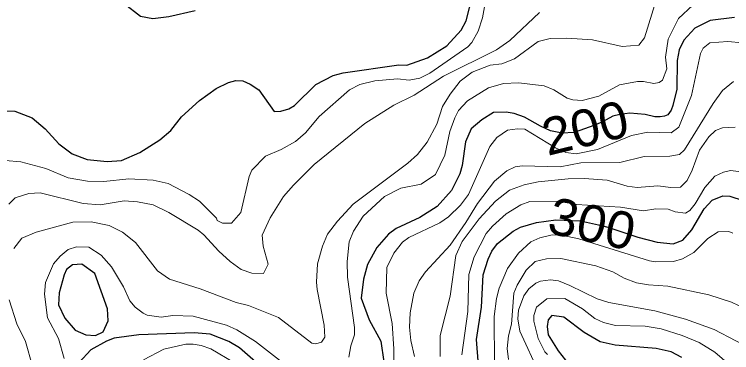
# Model space of a CAD drawing. Extents: x 673.3 to 698.5, y 6984.3 to 7012.3.
# Drawn here: x 683.926 to 685.48, y 6989.457 to 6990.189 of the extents above; entities that cross this region are included whole.
import ezdxf
from ezdxf.enums import TextEntityAlignment as Align

# ---------------------------------------------------------------- set-up
doc = ezdxf.new("R2010")
doc.units = 0
doc.header["$LTSCALE"] = 0.032
doc.layers.add('1', color=7, linetype='Continuous', lineweight=25)
doc.layers.add('2', color=7, linetype='Continuous', lineweight=13)
doc.layers.add('61', color=7, linetype='Continuous')

msp = doc.modelspace()

# ---------------------------------------------------------------- linework, layer by layer
at = {"layer": '1'}
for points in [[(684.1273, 6989.8707), (684.1584, 6989.8731), (684.198, 6989.8899), (684.2412, 6989.9175), (684.265, 6989.9379), (684.2879, 6989.9672), (684.3271, 6990.0026), (684.3632, 6990.0291), (684.3902, 6990.0417), (684.4062, 6990.0457), (684.4212, 6990.045), (684.4372, 6990.0384), (684.4559, 6990.0261), (684.4888, 6989.979), (684.5033, 6989.9798), (684.5205, 6989.9848), (684.533, 6989.9919), (684.5792, 6990.0377), (684.6171, 6990.0569), (684.6384, 6990.0627), (684.7594, 6990.0799), (684.7763, 6990.0792), (684.821, 6990.0952), (684.8628, 6990.1211), (684.8942, 6990.1551), (684.9053, 6990.175), (684.9276, 6990.263)], [(684.318, 6990.1972), (684.2605, 6990.1839), (684.2262, 6990.1794), (684.1992, 6990.1844), (684.1643, 6990.2121)], [(685.4864, 6990.1825), (685.4333, 6990.1757), (685.4001, 6990.1591), (685.3763, 6990.1331), (685.3664, 6990.1122), (685.3623, 6990.0895), (685.3616, 6990.0276), (685.3525, 6989.9921), (685.3491, 6989.9815), (685.3418, 6989.9717), (685.3346, 6989.9685), (685.3252, 6989.9676), (685.3135, 6989.9676), (685.2926, 6989.9724), (685.2595, 6989.9752), (685.2379, 6989.9728), (685.2225, 6989.9692), (685.2003, 6989.9569), (685.1815, 6989.9483), (685.1512, 6989.9375), (685.1384, 6989.9337), (685.1133, 6989.9317), (685.0875, 6989.9369), (685.0663, 6989.947), (685.0311, 6989.9666), (685.0089, 6989.9749), (684.9913, 6989.9773), (684.9644, 6989.9765), (684.9388, 6989.961), (684.9161, 6989.9414), (684.9038, 6989.9135), (684.8965, 6989.8617), (684.8909, 6989.8441), (684.873, 6989.8082), (684.8419, 6989.773), (684.8044, 6989.7497), (684.7535, 6989.7259), (684.7368, 6989.7134), (684.7112, 6989.6843), (684.6911, 6989.6476), (684.6827, 6989.6163), (684.6775, 6989.575), (684.6948, 6989.5281), (684.7204, 6989.4816), (684.7263, 6989.4369)], [(683.9062, 6989.9806), (683.9268, 6989.9797), (683.9648, 6989.9651), (683.9928, 6989.9413), (684.0221, 6989.9087), (684.0511, 6989.8871), (684.084, 6989.8747), (684.1273, 6989.8707)], [(684.9364, 6989.3646), (684.9275, 6989.4857), (684.938, 6989.5552), (684.9421, 6989.6252), (684.9525, 6989.6591), (684.9605, 6989.6766), (684.9728, 6989.6929), (685.0067, 6989.7197), (685.0226, 6989.7284), (685.057, 6989.7386), (685.0994, 6989.7444), (685.1528, 6989.7423), (685.1978, 6989.7319), (685.2116, 6989.7287), (685.2768, 6989.7067), (685.3188, 6989.6964), (685.3533, 6989.6924), (685.3745, 6989.7005), (685.3942, 6989.7227), (685.4203, 6989.7683), (685.4376, 6989.7868), (685.4611, 6989.7963), (685.4763, 6989.7957), (685.505, 6989.7862)], [(685.3719, 6989.4465), (685.3493, 6989.4586), (685.3164, 6989.466), (685.2281, 6989.4733), (685.195, 6989.4805), (685.1608, 6989.5008), (685.1164, 6989.5335), (685.0907, 6989.537), (685.0828, 6989.5278), (685.0806, 6989.5134), (685.0828, 6989.4958), (685.1041, 6989.461), (685.1361, 6989.4202)], [(684.466, 6989.4217), (684.4142, 6989.467), (684.391, 6989.4813), (684.3506, 6989.4969), (684.3154, 6989.5001), (684.1954, 6989.4952), (684.1424, 6989.4879), (684.1258, 6989.4821), (684.0917, 6989.4632), (684.0663, 6989.4355)]]:
    msp.add_lwpolyline(points, dxfattribs=at)
msp.add_lwpolyline([(684.1007, 6989.628), (684.0726, 6989.6482), (684.0519, 6989.6473), (684.0394, 6989.6366), (684.0337, 6989.6251), (684.0235, 6989.5861), (684.0219, 6989.5604), (684.0356, 6989.5313), (684.0581, 6989.5057), (684.0809, 6989.4952), (684.1022, 6989.4937), (684.1188, 6989.5021), (684.1293, 6989.5261), (684.1278, 6989.5519)], close=True, dxfattribs=at)
at = {"layer": '2'}
for points in [[(683.9247, 6989.6827), (683.9421, 6989.7044), (683.9735, 6989.718), (684.0531, 6989.7396), (684.0926, 6989.7403), (684.1313, 6989.732), (684.1601, 6989.7177), (684.1886, 6989.6957), (684.2364, 6989.6341), (684.2619, 6989.6163), (684.3288, 6989.5951), (684.4065, 6989.5652), (684.433, 6989.5593), (684.4984, 6989.5329), (684.5708, 6989.4776), (684.579, 6989.4757), (684.5913, 6989.4799), (684.5984, 6989.4907), (684.5976, 6989.5167), (684.5818, 6989.5933), (684.5805, 6989.6092), (684.5832, 6989.6495), (684.5934, 6989.6871), (684.6048, 6989.7133), (684.626, 6989.7415), (684.6598, 6989.7782), (684.7785, 6989.8672), (684.7993, 6989.8859), (684.8207, 6989.9122), (684.8412, 6989.9516), (684.854, 6989.99), (684.8706, 6990.0167), (684.8922, 6990.0447), (684.9178, 6990.0644), (684.9569, 6990.0791), (684.9825, 6990.0823), (685.0095, 6990.0933), (685.0611, 6990.1304), (685.0871, 6990.1369), (685.1232, 6990.1378), (685.179, 6990.1344), (685.2428, 6990.1199), (685.2793, 6990.1228), (685.291, 6990.1386), (685.3167, 6990.22)], [(684.9446, 6990.2056), (684.9403, 6990.1819), (684.9311, 6990.1526), (684.9173, 6990.1283), (684.9085, 6990.1188), (684.8259, 6990.0622), (684.8043, 6990.0509), (684.7811, 6990.0466), (684.7564, 6990.0498), (684.707, 6990.0451), (684.6744, 6990.0371), (684.6525, 6990.0255), (684.5868, 6989.9681), (684.5567, 6989.9331), (684.5351, 6989.9139), (684.5044, 6989.8968), (684.4699, 6989.882), (684.4406, 6989.8522), (684.4346, 6989.8385), (684.4168, 6989.7602), (684.3962, 6989.7371), (684.3773, 6989.737), (684.3657, 6989.7428), (684.3637, 6989.7478), (684.327, 6989.7845), (684.3051, 6989.7991), (684.2594, 6989.8234), (684.2269, 6989.83), (684.1744, 6989.8331), (684.1202, 6989.8275), (684.0848, 6989.8283), (684.043, 6989.8352), (683.994, 6989.8552), (683.9404, 6989.8698), (683.906, 6989.873)], [(684.8589, 6989.8843), (684.8698, 6989.9359), (684.8802, 6989.9655), (684.8885, 6989.9808), (684.9078, 6990.0017), (684.9533, 6990.0301), (684.986, 6990.0394), (685.0181, 6990.0408), (685.0738, 6990.0344), (685.0947, 6990.0256), (685.124, 6990.0077), (685.1362, 6990.0041), (685.1561, 6990.0025), (685.1923, 6990.0121), (685.2369, 6990.0367), (685.2765, 6990.044), (685.2893, 6990.044), (685.3116, 6990.0393), (685.3232, 6990.0417), (685.3301, 6990.0466), (685.3395, 6990.0716), (685.3371, 6990.0964), (685.3427, 6990.1353), (685.3652, 6990.1804), (685.3958, 6990.2094)], [(683.9139, 6989.7781), (683.9276, 6989.7917), (683.9577, 6989.8013), (683.9817, 6989.803), (684.0755, 6989.7796), (684.1119, 6989.7771), (684.1641, 6989.7859), (684.1927, 6989.7836), (684.2269, 6989.777), (684.2611, 6989.76), (684.3246, 6989.7218), (684.3367, 6989.7121), (684.3693, 6989.6763), (684.3938, 6989.6542), (684.4174, 6989.6371), (684.4407, 6989.6287), (684.4662, 6989.628), (684.4761, 6989.6483), (684.4649, 6989.6872), (684.4633, 6989.711), (684.4802, 6989.7491), (684.5095, 6989.7947), (684.5305, 6989.8198), (684.5754, 6989.8639), (684.6853, 6989.9527), (684.7483, 6989.9927), (684.7926, 6990.0144), (684.8556, 6990.0553), (684.9709, 6990.1127), (684.9993, 6990.133), (685.0638, 6990.1935)], [(685.5029, 6990.1279), (685.472, 6990.1304), (685.4327, 6990.1279), (685.4184, 6990.1157), (685.413, 6990.1044), (685.3933, 6990.0134), (685.3654, 6989.9448), (685.3493, 6989.9327), (685.2986, 6989.9341), (685.2633, 6989.9269), (685.1896, 6989.897), (685.1433, 6989.887), (685.1211, 6989.8901), (685.0986, 6989.9), (685.0321, 6989.9406), (685.0159, 6989.9414), (684.9946, 6989.9382), (684.9717, 6989.9229), (684.9561, 6989.9035), (684.91, 6989.7992), (684.893, 6989.7759), (684.8669, 6989.7508), (684.8479, 6989.738), (684.7809, 6989.7062), (684.7669, 6989.6961), (684.7484, 6989.6724), (684.733, 6989.6412), (684.7313, 6989.586), (684.7443, 6989.5202), (684.7482, 6989.4654), (684.7474, 6989.4075)], [(684.7929, 6989.4486), (684.785, 6989.4832), (684.7825, 6989.5121), (684.7833, 6989.543), (684.7918, 6989.5857), (684.8033, 6989.612), (684.8168, 6989.6322), (684.87, 6989.6897), (684.9042, 6989.7384), (684.9298, 6989.78), (684.9661, 6989.8278), (684.9931, 6989.8506), (685.0108, 6989.8593), (685.0262, 6989.8616), (685.1085, 6989.8593), (685.1536, 6989.8681), (685.2379, 6989.8683), (685.2907, 6989.8812), (685.3463, 6989.8821), (685.3671, 6989.8858), (685.3781, 6989.8963), (685.4402, 6989.9964), (685.4602, 6990.0247), (685.4843, 6990.0439)], [(685.4881, 6989.9447), (685.46, 6989.9439), (685.445, 6989.9378), (685.4305, 6989.9241), (685.4106, 6989.8949), (685.3948, 6989.8519), (685.3837, 6989.8297), (685.3695, 6989.8153), (685.3487, 6989.8145), (685.32, 6989.8178), (685.2754, 6989.8145), (685.2538, 6989.8176), (685.2106, 6989.83), (685.1608, 6989.834), (685.1261, 6989.8331), (685.0613, 6989.8267), (685.0303, 6989.8202), (684.9985, 6989.8084)], [(684.6507, 6989.4468), (684.6551, 6989.4714), (684.6627, 6989.4952), (684.6628, 6989.5115), (684.6482, 6989.62), (684.6473, 6989.6542), (684.6513, 6989.697), (684.6611, 6989.72), (684.6819, 6989.752), (684.7278, 6989.7952), (684.7632, 6989.8129), (684.8071, 6989.8214), (684.8383, 6989.8427), (684.8589, 6989.8843)], [(684.8957, 6989.4518), (684.9088, 6989.546), (684.911, 6989.6262), (684.9223, 6989.664), (684.9485, 6989.7149), (684.9617, 6989.7305), (684.9918, 6989.7574), (685.0233, 6989.7768), (685.0431, 6989.7843), (685.1039, 6989.7851), (685.1443, 6989.7779), (685.239, 6989.7716), (685.2892, 6989.7638), (685.3162, 6989.768), (685.3428, 6989.7672), (685.3581, 6989.7614), (685.3799, 6989.7591), (685.3892, 6989.7648), (685.4013, 6989.7789), (685.4224, 6989.8142), (685.4434, 6989.8391), (685.4627, 6989.8476), (685.478, 6989.851), (685.5057, 6989.8479)], [(684.9985, 6989.8084), (684.9687, 6989.7848), (684.9329, 6989.7466), (684.8964, 6989.6972), (684.8827, 6989.6672), (684.8703, 6989.5793), (684.8485, 6989.4939), (684.8484, 6989.4483)], [(685.4826, 6989.7152), (685.4738, 6989.7192), (685.4508, 6989.7186), (685.4286, 6989.7038), (685.3979, 6989.6734), (685.374, 6989.6599), (685.3545, 6989.6541), (685.3158, 6989.6532), (685.3018, 6989.6553), (685.1491, 6989.7036), (685.1112, 6989.7114), (685.0915, 6989.7118), (685.0648, 6989.7057), (685.0447, 6989.6971), (685.018, 6989.6722), (684.9944, 6989.6388), (684.9766, 6989.5968), (684.9707, 6989.574), (684.9653, 6989.5349), (684.9666, 6989.4315)], [(684.0341, 6989.4445), (684.0217, 6989.4874), (683.9978, 6989.5322), (683.9917, 6989.5838), (683.9933, 6989.6089), (684.011, 6989.6494), (684.0256, 6989.6659), (684.0428, 6989.6799), (684.0607, 6989.6857), (684.0876, 6989.685), (684.1145, 6989.668), (684.1368, 6989.6424), (684.1626, 6989.5997), (684.1762, 6989.5688), (684.1877, 6989.5557), (684.2048, 6989.5421), (684.2138, 6989.538), (684.2441, 6989.5335), (684.2692, 6989.5375), (684.3134, 6989.5359), (684.3854, 6989.5164), (684.4082, 6989.5065), (684.4484, 6989.4807), (684.5264, 6989.4206)], [(684.9966, 6989.4417), (684.9935, 6989.4657), (684.9966, 6989.4933), (685.0032, 6989.5183), (685.0079, 6989.5855), (685.0155, 6989.603), (685.0351, 6989.6355), (685.0543, 6989.6541), (685.0787, 6989.6599), (685.1097, 6989.6606), (685.1862, 6989.6451), (685.2225, 6989.6319), (685.2473, 6989.6179), (685.2737, 6989.6082), (685.2998, 6989.6036), (685.3422, 6989.6011), (685.431, 6989.5823), (685.48, 6989.5661), (685.5103, 6989.5515)], [(685.5361, 6989.4581), (685.4424, 6989.5073), (685.3805, 6989.5294), (685.3138, 6989.5473), (685.2139, 6989.5653), (685.1886, 6989.5731), (685.1297, 6989.6026), (685.1047, 6989.6125), (685.0877, 6989.6142), (685.0662, 6989.6117), (685.0559, 6989.6074), (685.0406, 6989.5952), (685.0302, 6989.5802), (685.0186, 6989.5489), (685.0171, 6989.5301), (685.0211, 6989.5033), (685.0639, 6989.4112)], [(683.9163, 6988.9801), (683.9419, 6989.0077), (683.9592, 6989.046), (683.9735, 6989.1089), (683.9827, 6989.2148), (683.9819, 6989.2418), (683.9689, 6989.3343), (683.9655, 6989.4275), (683.95, 6989.4812), (683.9317, 6989.519), (683.9145, 6989.5712)], [(685.0811, 6989.4532), (685.0752, 6989.4589), (685.0608, 6989.4877), (685.0513, 6989.5251), (685.0517, 6989.5371), (685.0571, 6989.5554), (685.0796, 6989.5734), (685.1186, 6989.5742), (685.1571, 6989.5514), (685.1837, 6989.5307), (685.2027, 6989.5221), (685.2286, 6989.5156), (685.2929, 6989.5139), (685.3271, 6989.5081), (685.3727, 6989.4941), (685.4099, 6989.4788), (685.4436, 6989.4579), (685.4912, 6989.4168)], [(684.4027, 6989.435), (684.3515, 6989.4648), (684.331, 6989.4725), (684.3137, 6989.4756), (684.2974, 6989.4749), (684.2499, 6989.4642), (684.2057, 6989.4413)]]:
    msp.add_lwpolyline(points, dxfattribs=at)

# ---------------------------------------------------------------- texts
at = {"layer": '61', "width": 1.05}
for s, rotation, p in [('200', 13.707, (685.1722, 6989.9048)), ('300', 347.954, (685.1693, 6989.697))]:
    msp.add_text(s, height=0.08, rotation=rotation, dxfattribs=at).set_placement(p, align=Align.CENTER)

doc.saveas('drawing.dxf')
